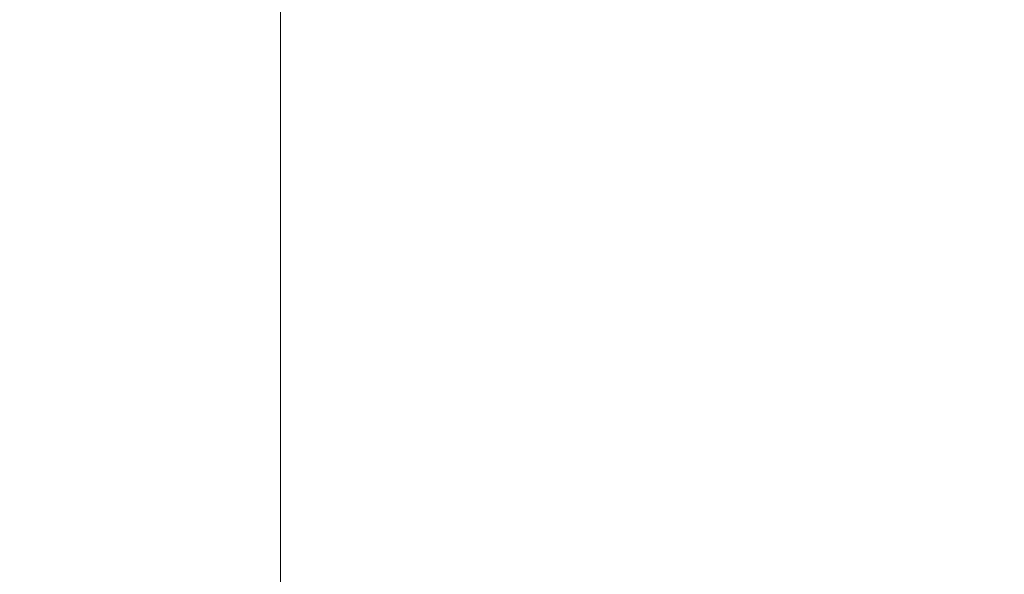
# Model space of a CAD drawing. Header units: millimetres. Extents: x -2233 to 65662, y -50530 to 6847.
# Tile 351 of 656: x 6522 to 7004, y -18788 to -18517. Entities that reach past the tile are written whole.
import ezdxf

# ---------------------------------------------------------------- set-up
doc = ezdxf.new("R2010")
doc.units = ezdxf.units.MM
doc.layers.add('COTAS_O', color=1, linetype='Continuous', lineweight=0)
doc.dimstyles.new('R19_100', dxfattribs={"dimtxt": 250, "dimasz": 150, "dimexe": 150, "dimexo": 80, "dimgap": 100, "dimtad": 1, "dimtih": 1, "dimtoh": 1, "dimdsep": 46, "dimcen": 0.09, "dimadec": 0, "dimazin": 0, "dimtfac": 1, "dimtdec": 4, "dimtofl": 0, "dimtmove": 0, "dimatfit": 3, "dimfxl": 1, "dimtolj": 1, "dimtzin": 0, "dimarcsym": 0})

# ---------------------------------------------------------------- blocks, each defined once
blk = doc.blocks.new('DIM_R32_31')
at = {"layer": 'COTAS_O'}
for p, q in [((5950, -18150), (6650, -18150)), ((6650, -18150), (6605, -18300)), ((6650, -18150), (6650, -19850)), ((6650, -18150), (6695, -18300)), ((6650, -19850), (6605, -19700)), ((6650, -19850), (6695, -19700)), ((5950, -19850), (6650, -19850))]:
    blk.add_line(p, q, dxfattribs=at)
blk.add_text('1700 O', height=250, rotation=-90, dxfattribs=at).set_placement((6750, -19000))

msp = doc.modelspace()

# ---------------------------------------------------------------- dimensions: what is measured, and where the dimension line sits
at = {"layer": 'COTAS_O'}
dim = msp.add_aligned_dim(p1=(5950, -18150), p2=(5950, -19850), distance=700, text='<> O', dimstyle='R19_100', dxfattribs=at)
dim.commit()
dim.dimension.update_dxf_attribs({"geometry": 'DIM_R32_31', "text_midpoint": (6650, -19000)})

doc.saveas('drawing.dxf')
